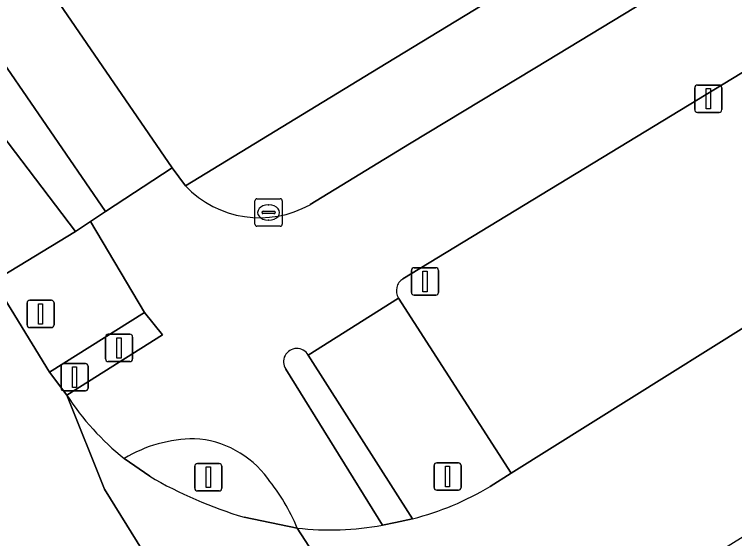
# Model space of a CAD drawing. Extents: x 157767 to 159172, y 387839 to 389425.
# Drawn here: x 158204.44 to 158230.77, y 388232.81 to 388251.97 of the extents above; entities that cross this region are included whole.
import ezdxf

# ---------------------------------------------------------------- set-up
doc = ezdxf.new("R2010")
doc.units = 0
for name, color, linetype in [('IMGEO_Berm_groen', 7, 'Continuous'), ('IMGEO_Drukknoppaal', 7, 'Continuous'), ('IMGEO_Fietspad_gesloten', 7, 'Continuous'), ('IMGEO_Groenvoorziening', 7, 'Continuous'), ('IMGEO_Kolk', 7, 'Continuous'), ('IMGEO_Lichtmast', 7, 'Continuous'), ('IMGEO_Rijbaan_lokaal_gesloten', 7, 'Continuous'), ('IMGEO_Rijbaan_regionaal_gesloten', 7, 'Continuous'), ('IMGEO_Verkeersbordpaal', 7, 'Continuous'), ('IMGEO_Verkeerseiland_open', 7, 'Continuous'), ('IMGEO_Verkeersregelinstallatiepaal', 7, 'Continuous'), ('IMGEO_Voetpad_open', 7, 'Continuous')]:
    doc.layers.add(name, color=color, linetype=linetype)

msp = doc.modelspace()

# ---------------------------------------------------------------- linework, layer by layer
at = {"layer": 'IMGEO_Berm_groen'}
for points in [[(158271.906, 388265.997), (158284.109, 388273.656), (158293.929, 388279.825), (158292.328, 388282.456), (158283.833, 388284.506), (158247.662, 388262.433), (158245.424, 388266.158), (158233.501, 388258.911), (158232.551, 388250.756), (158231.308, 388250), (158218.642, 388242.296)], [(158218.481, 388241.599), (158222.599, 388235.192), (158235.601, 388243.333), (158240.03, 388246.171), (158242.941, 388247.95), (158246.245, 388250), (158253.604, 388254.566), (158262.426, 388260.118), (158271.906, 388265.997)], [(158200.399, 388252.004), (158202.019, 388250), (158203.975, 388247.58), (158206.676, 388244.035), (158207.221, 388244.394), (158207.773, 388244.758), (158204.172, 388250), (158201.801, 388253.451), (158199.34, 388257.164)], [(158202.493, 388244.06), (158203.673, 388242.215), (158206.676, 388244.035), (158203.975, 388247.58)]]:
    msp.add_lwpolyline(points, dxfattribs=at)
msp.add_arc((158218.903, 388241.869), 0.501, 121.413, 212.5737, dxfattribs=at)
at = {"layer": 'IMGEO_Drukknoppaal'}
for p, q in [((158207.767, 388239.374), (158207.767, 388240.174)), ((158207.767, 388240.174), (158207.767, 388239.374)), ((158207.867, 388240.274), (158208.657, 388240.274)), ((158208.657, 388240.274), (158207.867, 388240.274)), ((158208.757, 388240.174), (158208.757, 388239.374)), ((158208.757, 388239.374), (158208.757, 388240.174)), ((158208.657, 388239.274), (158207.867, 388239.274)), ((158207.867, 388239.274), (158208.657, 388239.274))]:
    msp.add_line(p, q, dxfattribs=at)
msp.add_lwpolyline([(158208.187, 388240.149), (158208.337, 388240.149), (158208.337, 388239.399), (158208.187, 388239.399), (158208.187, 388240.149)], dxfattribs=at)
for centre, start, end in [((158207.867, 388240.174), 90, 180), ((158207.867, 388240.174), 90, 180), ((158208.657, 388240.174), 0, 90), ((158208.657, 388240.174), 360, 90), ((158207.867, 388239.374), 180, 270), ((158207.867, 388239.374), 180, 270), ((158208.657, 388239.374), 270, 0), ((158208.657, 388239.374), 270, 0)]:
    msp.add_arc(centre, 0.1, start, end, dxfattribs=at)
at = {"layer": 'IMGEO_Fietspad_gesloten'}
msp.add_lwpolyline([(158175.742, 388299.912), (158162.359, 388321.986), (158152.031, 388339.346), (158134.936, 388368.569), (158132.45, 388366.885), (158142.759, 388349.282), (158153.286, 388331.356), (158165.181, 388311.658), (158178.868, 388289.086), (158188.453, 388273.59), (158199.34, 388257.164), (158201.801, 388253.451), (158204.172, 388250), (158207.773, 388244.758), (158210.203, 388246.361), (158201.818, 388258.573), (158195.13, 388268.765), (158188.418, 388279.263)], close=True, dxfattribs=at)
for points in [[(158231.308, 388250), (158232.551, 388250.756), (158233.501, 388258.911), (158233.592, 388259.688), (158229.644, 388260.394), (158229.533, 388259.494), (158228.757, 388253.218), (158223.468, 388250), (158218.876, 388247.24), (158215.245, 388245.012)], [(158218.642, 388242.296), (158231.308, 388250)], [(158210.686, 388245.697), (158210.203, 388246.361), (158207.773, 388244.758), (158207.221, 388244.394), (158209.196, 388241.069), (158209.854, 388240.257), (158206.359, 388238.048)], [(158215.18, 388239.514), (158218.481, 388241.599)], [(158217.898, 388233.299), (158214.358, 388239)]]:
    msp.add_lwpolyline(points, dxfattribs=at)
for centre, radius, start, end in [((158213.409, 388248.303), 3.769, 223.7499, 299.1603), ((158218.903, 388241.869), 0.501, 121.413, 212.5737), ((158214.761, 388239.27), 0.485, 30.2418, 213.794), ((158214.449, 388243.269), 9.629, 212.8339, 231.4737), ((158211.058, 388231.381), 5.075, 90.3953, 120.8941), ((158210.826, 388232.913), 3.549, 36.0088, 86.8213), ((158208.064, 388230.412), 7.264, 22.4646, 39.1554), ((158215.961, 388243.819), 10.696, 263.6428, 280.431)]:
    msp.add_arc(centre, radius, start, end, dxfattribs=at)
at = {"layer": 'IMGEO_Groenvoorziening'}
msp.add_lwpolyline([(158207.528, 388256.281), (158198.647, 388271.084), (158195.13, 388268.765), (158201.818, 388258.573), (158210.203, 388246.361), (158210.686, 388245.697), (158217.748, 388250), (158225.948, 388254.997), (158226.619, 388255.406), (158226.854, 388257.889), (158219.17, 388253.347)], close=True, dxfattribs=at)
at = {"layer": 'IMGEO_Kolk'}
for p, q in [((158213.23, 388244.3), (158213.23, 388245.152)), ((158213.305, 388245.226), (158214.157, 388245.226)), ((158214.231, 388245.152), (158214.231, 388244.3)), ((158213.718, 388245.006), (158213.743, 388245.006)), ((158213.489, 388244.72), (158213.489, 388244.732)), ((158213.927, 388244.683), (158213.529, 388244.683)), ((158213.532, 388244.769), (158213.93, 388244.769)), ((158213.973, 388244.732), (158213.973, 388244.72)), ((158213.741, 388244.446), (158213.716, 388244.446)), ((158214.157, 388244.226), (158213.305, 388244.226))]:
    msp.add_line(p, q, dxfattribs=at)
for points in [[(158213.23, 388244.3), (158213.23, 388245.152)], [(158213.305, 388245.226), (158214.157, 388245.226)], [(158214.231, 388245.152), (158214.231, 388244.3)], [(158214.157, 388244.226), (158213.305, 388244.226)]]:
    msp.add_lwpolyline(points, dxfattribs=at)
for centre, radius, start, end in [((158213.307, 388245.15), 0.0765, 91.552, 178.448), ((158213.307, 388245.15), 0.0765, 91.552, 178.448), ((158214.155, 388245.15), 0.0765, 1.552, 88.448), ((158214.155, 388245.15), 0.0765, 1.552, 88.448), ((158213.529, 388244.729), 0.0403, 85.8775, 175.7526), ((158213.526, 388244.719), 0.0366, 178.938, 274.7102), ((158213.93, 388244.726), 0.043, 264.8664, 352.4533), ((158213.934, 388244.731), 0.0386, 1.7309, 96.639), ((158213.307, 388244.302), 0.0765, 181.552, 268.448), ((158213.307, 388244.302), 0.0765, 181.552, 268.448), ((158214.155, 388244.302), 0.0765, 271.552, 358.448), ((158214.155, 388244.302), 0.0765, 271.552, 358.448)]:
    msp.add_arc(centre, radius, start, end, dxfattribs=at)
for centre, major_axis, ratio, start_param, end_param in [((158213.717, 388244.726), (-0.387, 0.002), 0.722429, 4.712389, 7.853982), ((158213.742, 388244.726), (-0.39, 0.002), 0.717154, 1.570796, 4.712389)]:
    msp.add_ellipse(centre, major_axis=major_axis, ratio=ratio, start_param=start_param, end_param=end_param, dxfattribs=at)
at = {"layer": 'IMGEO_Lichtmast'}
for p, q in [((158229.411, 388249.385), (158230.201, 388249.385)), ((158230.201, 388249.385), (158229.411, 388249.385)), ((158229.311, 388248.485), (158229.311, 388249.285)), ((158229.311, 388249.285), (158229.311, 388248.485)), ((158230.301, 388249.285), (158230.301, 388248.485)), ((158230.301, 388248.485), (158230.301, 388249.285)), ((158230.201, 388248.385), (158229.411, 388248.385)), ((158229.411, 388248.385), (158230.201, 388248.385)), ((158211.031, 388234.649), (158211.031, 388235.449)), ((158211.031, 388235.449), (158211.031, 388234.649)), ((158211.131, 388235.549), (158211.921, 388235.549)), ((158211.921, 388235.549), (158211.131, 388235.549)), ((158212.021, 388235.449), (158212.021, 388234.649)), ((158212.021, 388234.649), (158212.021, 388235.449)), ((158211.921, 388234.549), (158211.131, 388234.549)), ((158211.131, 388234.549), (158211.921, 388234.549))]:
    msp.add_line(p, q, dxfattribs=at)
for points in [[(158229.731, 388249.26), (158229.881, 388249.26), (158229.881, 388248.51), (158229.731, 388248.51), (158229.731, 388249.26)], [(158211.451, 388235.424), (158211.601, 388235.424), (158211.601, 388234.674), (158211.451, 388234.674), (158211.451, 388235.424)]]:
    msp.add_lwpolyline(points, dxfattribs=at)
for centre, start, end in [((158229.411, 388249.285), 90, 180), ((158229.411, 388249.285), 90, 180), ((158230.201, 388249.285), 0, 90), ((158230.201, 388249.285), 360, 90), ((158229.411, 388248.485), 180, 270), ((158229.411, 388248.485), 180, 270), ((158230.201, 388248.485), 270, 0), ((158230.201, 388248.485), 270, 0), ((158211.131, 388235.449), 90, 180), ((158211.131, 388235.449), 90, 180), ((158211.921, 388235.449), 0, 90), ((158211.921, 388235.449), 360, 90), ((158211.131, 388234.649), 180, 270), ((158211.131, 388234.649), 180, 270), ((158211.921, 388234.649), 270, 0), ((158211.921, 388234.649), 270, 0)]:
    msp.add_arc(centre, 0.1, start, end, dxfattribs=at)
at = {"layer": 'IMGEO_Rijbaan_lokaal_gesloten'}
for points in [[(158340.574, 388308.966), (158338.044, 388307.393), (158335.487, 388305.815), (158329.232, 388301.865), (158325.841, 388299.724), (158323.243, 388298.097), (158319.303, 388295.635), (158318.479, 388295.12), (158316.732, 388294.034), (158307.259, 388288.147), (158296.76, 388281.603), (158293.929, 388279.825), (158284.109, 388273.656), (158271.906, 388265.997), (158262.426, 388260.118), (158253.604, 388254.566), (158246.245, 388250), (158242.941, 388247.95), (158240.03, 388246.171), (158235.601, 388243.333), (158222.599, 388235.192), (158221.83, 388234.711)], [(158214.777, 388233.188), (158219.655, 388225.675), (158221.791, 388227.034), (158222.686, 388227.604), (158225.956, 388229.686), (158228.439, 388231.238), (158233.827, 388234.591), (158241.948, 388239.696), (158252.21, 388246.033), (158253.486, 388246.832), (158258.547, 388250), (158260.49, 388251.216), (158270.632, 388257.554), (158279.411, 388263.075), (158289.832, 388269.56), (158301.132, 388276.553), (158311.051, 388282.809), (158318.918, 388287.723), (158320.427, 388288.517), (158344.078, 388303.351), (158344.366, 388303.567), (158346.538, 388304.917), (158349.427, 388306.68)], [(158218.997, 388233.533), (158218.37, 388233.396), (158217.898, 388233.299)]]:
    msp.add_lwpolyline(points, dxfattribs=at)
for centre, radius, start, end in [((158216.427, 388243.708), 10.494, 284.1726, 300.9838), ((158215.961, 388243.819), 10.696, 263.6428, 280.431)]:
    msp.add_arc(centre, radius, start, end, dxfattribs=at)
at = {"layer": 'IMGEO_Rijbaan_regionaal_gesloten'}
msp.add_lwpolyline([(158226.486, 388195.55), (158227.894, 388196.396), (158230.649, 388198.051), (158225.724, 388205.747), (158216.412, 388220.619), (158207.732, 388234.609), (158206.359, 388238.048), (158205.721, 388238.889), (158203.673, 388242.215), (158200.59, 388240.362), (158199.528, 388239.724), (158212.158, 388219.028)], close=True, dxfattribs=at)
for points in [[(158206.359, 388238.048), (158207.732, 388234.609), (158216.412, 388220.619), (158225.724, 388205.747), (158230.649, 388198.051), (158232.992, 388199.459), (158230.91, 388202.899), (158230.301, 388203.904), (158230.192, 388204.084)], [(158209.382, 388235.083), (158208.452, 388235.736)], [(158219.125, 388225.337), (158219.655, 388225.675), (158214.777, 388233.188), (158212.841, 388233.586)]]:
    msp.add_lwpolyline(points, dxfattribs=at)
for centre, radius, start, end in [((158214.449, 388243.269), 9.629, 212.8339, 231.4737), ((158217.401, 388248.867), 15.947, 239.811, 253.3846)]:
    msp.add_arc(centre, radius, start, end, dxfattribs=at)
at = {"layer": 'IMGEO_Verkeersbordpaal'}
for p, q in [((158218.953, 388241.806), (158218.953, 388242.606)), ((158218.953, 388242.606), (158218.953, 388241.806)), ((158219.053, 388242.706), (158219.843, 388242.706)), ((158219.843, 388242.706), (158219.053, 388242.706)), ((158219.943, 388242.606), (158219.943, 388241.806)), ((158219.943, 388241.806), (158219.943, 388242.606)), ((158219.843, 388241.706), (158219.053, 388241.706)), ((158219.053, 388241.706), (158219.843, 388241.706))]:
    msp.add_line(p, q, dxfattribs=at)
msp.add_lwpolyline([(158219.373, 388242.581), (158219.523, 388242.581), (158219.523, 388241.831), (158219.373, 388241.831), (158219.373, 388242.581)], dxfattribs=at)
for centre, start, end in [((158219.053, 388242.606), 90, 180), ((158219.053, 388242.606), 90, 180), ((158219.843, 388242.606), 0, 90), ((158219.843, 388242.606), 360, 90), ((158219.053, 388241.806), 180, 270), ((158219.053, 388241.806), 180, 270), ((158219.843, 388241.806), 270, 0), ((158219.843, 388241.806), 270, 0)]:
    msp.add_arc(centre, 0.1, start, end, dxfattribs=at)
at = {"layer": 'IMGEO_Verkeerseiland_open'}
msp.add_lwpolyline([(158209.196, 388241.069), (158205.721, 388238.889), (158206.359, 388238.048), (158209.854, 388240.257)], close=True, dxfattribs=at)
for points in [[(158214.358, 388239), (158217.898, 388233.299), (158218.37, 388233.396), (158218.997, 388233.533), (158215.18, 388239.514)], [(158208.452, 388235.736), (158209.382, 388235.083)], [(158212.841, 388233.586), (158214.777, 388233.188)]]:
    msp.add_lwpolyline(points, dxfattribs=at)
for centre, radius, start, end in [((158214.761, 388239.27), 0.485, 30.2418, 213.794), ((158211.058, 388231.381), 5.075, 90.3953, 120.8941), ((158210.826, 388232.913), 3.549, 36.0088, 86.8213), ((158217.401, 388248.867), 15.947, 239.811, 253.3846), ((158208.064, 388230.412), 7.264, 22.4646, 39.1554)]:
    msp.add_arc(centre, radius, start, end, dxfattribs=at)
at = {"layer": 'IMGEO_Verkeersregelinstallatiepaal'}
for p, q in [((158204.998, 388241.518), (158205.788, 388241.518)), ((158205.788, 388241.518), (158204.998, 388241.518)), ((158204.898, 388240.618), (158204.898, 388241.418)), ((158204.898, 388241.418), (158204.898, 388240.618)), ((158205.888, 388241.418), (158205.888, 388240.618)), ((158205.888, 388240.618), (158205.888, 388241.418)), ((158205.788, 388240.518), (158204.998, 388240.518)), ((158204.998, 388240.518), (158205.788, 388240.518)), ((158206.142, 388238.307), (158206.142, 388239.107)), ((158206.142, 388239.107), (158206.142, 388238.307)), ((158206.242, 388239.207), (158207.032, 388239.207)), ((158207.032, 388239.207), (158206.242, 388239.207)), ((158207.132, 388239.107), (158207.132, 388238.307)), ((158207.132, 388238.307), (158207.132, 388239.107)), ((158207.032, 388238.207), (158206.242, 388238.207)), ((158206.242, 388238.207), (158207.032, 388238.207)), ((158219.778, 388234.676), (158219.778, 388235.476)), ((158219.778, 388235.476), (158219.778, 388234.676)), ((158219.878, 388235.576), (158220.668, 388235.576)), ((158220.668, 388235.576), (158219.878, 388235.576)), ((158220.768, 388235.476), (158220.768, 388234.676)), ((158220.768, 388234.676), (158220.768, 388235.476)), ((158220.668, 388234.576), (158219.878, 388234.576)), ((158219.878, 388234.576), (158220.668, 388234.576))]:
    msp.add_line(p, q, dxfattribs=at)
for points in [[(158205.318, 388241.393), (158205.468, 388241.393), (158205.468, 388240.643), (158205.318, 388240.643), (158205.318, 388241.393)], [(158206.562, 388239.082), (158206.712, 388239.082), (158206.712, 388238.332), (158206.562, 388238.332), (158206.562, 388239.082)], [(158220.198, 388235.451), (158220.348, 388235.451), (158220.348, 388234.701), (158220.198, 388234.701), (158220.198, 388235.451)]]:
    msp.add_lwpolyline(points, dxfattribs=at)
for centre, start, end in [((158204.998, 388241.418), 90, 180), ((158204.998, 388241.418), 90, 180), ((158205.788, 388241.418), 0, 90), ((158205.788, 388241.418), 360, 90), ((158204.998, 388240.618), 180, 270), ((158204.998, 388240.618), 180, 270), ((158205.788, 388240.618), 270, 0), ((158205.788, 388240.618), 270, 0), ((158206.242, 388239.107), 90, 180), ((158206.242, 388239.107), 90, 180), ((158207.032, 388239.107), 0, 90), ((158207.032, 388239.107), 360, 90), ((158206.242, 388238.307), 180, 270), ((158206.242, 388238.307), 180, 270), ((158207.032, 388238.307), 270, 0), ((158207.032, 388238.307), 270, 0), ((158219.878, 388235.476), 90, 180), ((158219.878, 388235.476), 90, 180), ((158220.668, 388235.476), 0, 90), ((158220.668, 388235.476), 360, 90), ((158219.878, 388234.676), 180, 270), ((158219.878, 388234.676), 180, 270), ((158220.668, 388234.676), 270, 0), ((158220.668, 388234.676), 270, 0)]:
    msp.add_arc(centre, 0.1, start, end, dxfattribs=at)
at = {"layer": 'IMGEO_Voetpad_open'}
for points in [[(158228.757, 388253.218), (158229.533, 388259.494), (158227.06, 388260.07), (158226.854, 388257.889), (158226.619, 388255.406), (158225.948, 388254.997), (158217.748, 388250), (158210.686, 388245.697)], [(158215.245, 388245.012), (158218.876, 388247.24), (158223.468, 388250), (158228.757, 388253.218)], [(158221.83, 388234.711), (158222.599, 388235.192), (158218.481, 388241.599), (158215.18, 388239.514), (158218.997, 388233.533)]]:
    msp.add_lwpolyline(points, dxfattribs=at)
msp.add_lwpolyline([(158206.676, 388244.035), (158203.673, 388242.215), (158205.721, 388238.889), (158209.196, 388241.069), (158207.221, 388244.394)], close=True, dxfattribs=at)
for centre, radius, start, end in [((158213.409, 388248.303), 3.769, 223.7499, 299.1603), ((158216.427, 388243.708), 10.494, 284.1726, 300.9838)]:
    msp.add_arc(centre, radius, start, end, dxfattribs=at)

doc.saveas('drawing.dxf')
